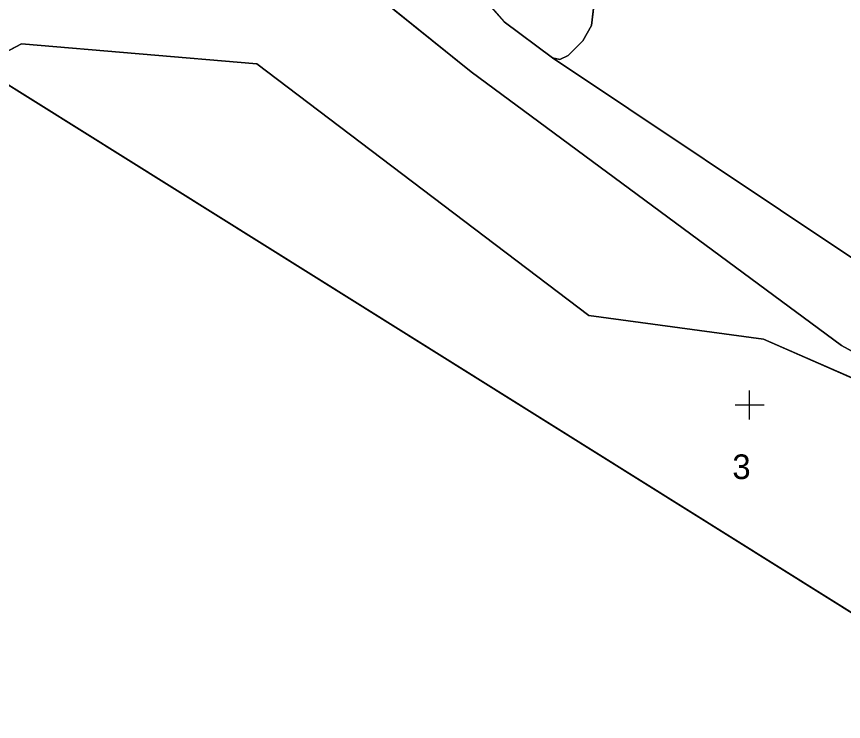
# Model space of a CAD drawing. Extents: x -689422 to -685210, y -987725 to -982160.
# Drawn here: x -687388 to -687330.8, y -985754 to -985705.3 of the extents above; entities that cross this region are included whole.
import ezdxf

# ---------------------------------------------------------------- set-up
doc = ezdxf.new("R2010")
doc.units = 0
for name, color, linetype in [('KN_Hranice_parcel', 7, 'Continuous'), ('KN_Parcelni cisla', 7, 'Continuous'), ('KN_Polygon parcely', 7, 'Continuous'), ('KN_POZEMKY_OSTATNI PLOCHA', 7, 'Continuous'), ('KN_POZEMKY_ZAHRADA', 7, 'Continuous'), ('KN_VYUZITI_17_ostatni plocha_ostatni komunikace', 7, 'Continuous'), ('KN_VYUZITI_21_hrbitov', 7, 'Continuous'), ('KN_Značky kultur', 7, 'Continuous')]:
    doc.layers.add(name, color=color, linetype=linetype)

msp = doc.modelspace()

# ---------------------------------------------------------------- linework, layer by layer
at = {"layer": 'KN_Hranice_parcel'}
for points in [[(-687361.37, -985682.84), (-687363.69, -985688.31), (-687362.7, -985694.34), (-687359.9, -985699.21), (-687354.25, -985705.61), (-687350.92, -985708.1)], [(-687391.8, -985698.57), (-687376.71, -985694.37), (-687364.51, -985702.64), (-687356.55, -985709.07), (-687330.93, -985727.99), (-687313.6, -985737.52)], [(-687347.43, -985699.12), (-687348.23, -985705.87), (-687348.82, -985706.93), (-687349.84, -985707.94), (-687350.4, -985708.22), (-687350.92, -985708.1)], [(-687313.6, -985737.52), (-687336.32, -985727.54), (-687348.41, -985725.9), (-687371.35, -985708.53), (-687387.63, -985707.13), (-687390.6, -985708.71)], [(-687350.92, -985708.1), (-687329.88, -985722.16), (-687324.83, -985724.25), (-687315.48, -985724.37)], [(-687391.22, -985710.15), (-687390.08, -985709.03), (-687319.21, -985753.35)]]:
    msp.add_lwpolyline(points, dxfattribs=at)
at = {"layer": 'KN_Polygon parcely'}
for points in [[(-687329.88, -985722.16), (-687350.92, -985708.1), (-687354.25, -985705.61), (-687359.9, -985699.21), (-687362.7, -985694.34), (-687363.69, -985688.31), (-687361.37, -985682.84), (-687355.3, -985679.55), (-687353.46, -985678.07), (-687344.37, -985672.55), (-687333.92, -985664.74), (-687327.97, -985660.55)], [(-687329.24, -985672.67), (-687332.85, -985675), (-687336.35, -985677.97), (-687342.75, -985689.09), (-687343.71, -985692.14), (-687346.02, -985696.47), (-687346.26, -985696.91), (-687347.43, -985699.12), (-687348.23, -985705.87), (-687348.82, -985706.93), (-687349.84, -985707.94), (-687350.4, -985708.22), (-687350.92, -985708.1), (-687329.88, -985722.16)], [(-687461.54, -986004.64), (-687468.06, -985941.81), (-687470.1, -985878.81), (-687471.56, -985863.16), (-687473.25, -985841.02), (-687473.12, -985836.35), (-687472.81, -985828.58), (-687472.38, -985817.64), (-687472.96, -985797.96), (-687450.19, -985758.98), (-687439.65, -985742.48), (-687439.11, -985741.64), (-687434.29, -985734.11), (-687430.03, -985728), (-687425.71, -985722.93), (-687419.53, -985716.51), (-687412.72, -985708.57), (-687401.74, -985702.09), (-687391.8, -985698.57), (-687376.71, -985694.37), (-687364.51, -985702.64), (-687356.55, -985709.07), (-687330.93, -985727.99), (-687313.6, -985737.52)]]:
    msp.add_lwpolyline(points, dxfattribs=at)
for points in [[(-687359.9, -985699.21), (-687354.25, -985705.61), (-687350.92, -985708.1), (-687350.4, -985708.22), (-687349.84, -985707.94), (-687348.82, -985706.93), (-687348.23, -985705.87), (-687347.43, -985699.12), (-687350.39, -985696.72), (-687352.74, -985693.94), (-687351.4, -985692.81), (-687354.5, -985689.14), (-687354.67, -985689.28), (-687359.77, -985683.23), (-687361.37, -985682.84), (-687363.69, -985688.31), (-687362.7, -985694.34)], [(-687391.8, -985698.57), (-687389.74, -985703.98), (-687389.55, -985706.28), (-687390.6, -985708.71), (-687387.63, -985707.13), (-687371.35, -985708.53), (-687348.41, -985725.9), (-687336.32, -985727.54), (-687313.6, -985737.52), (-687330.93, -985727.99), (-687356.55, -985709.07), (-687364.51, -985702.64), (-687376.71, -985694.37)], [(-687309.64, -985741.75), (-687313.6, -985737.52), (-687336.32, -985727.54), (-687348.41, -985725.9), (-687371.35, -985708.53), (-687387.63, -985707.13), (-687390.6, -985708.71), (-687391.22, -985710.15), (-687390.08, -985709.03), (-687319.21, -985753.35)], [(-687341.83, -985790.97), (-687346.29, -985788.24), (-687343.6, -985783.74), (-687339.1, -985786.43), (-687319.21, -985753.35), (-687390.08, -985709.03), (-687391.22, -985710.15), (-687395.94, -985714.75), (-687399.26, -985718), (-687401.66, -985720.33), (-687407.82, -985726.35), (-687418.82, -985737.09), (-687416.66, -985739.21), (-687419.24, -985741.7), (-687421.35, -985739.56), (-687449.37, -985766.92), (-687428.81, -985779.76), (-687360.73, -985822.4)]]:
    msp.add_lwpolyline(points, close=True, dxfattribs=at)
at = {"layer": 'KN_POZEMKY_OSTATNI PLOCHA'}
for p, q in [((-687348.23, -985705.87), (-687347.43, -985699.12)), ((-687359.9, -985699.21), (-687354.25, -985705.61)), ((-687356.55, -985709.07), (-687364.51, -985702.64)), ((-687364.51, -985702.64), (-687356.55, -985709.07)), ((-687354.25, -985705.61), (-687350.92, -985708.1)), ((-687348.82, -985706.93), (-687348.23, -985705.87)), ((-687390.6, -985708.71), (-687387.63, -985707.13)), ((-687387.63, -985707.13), (-687390.6, -985708.71)), ((-687387.63, -985707.13), (-687371.35, -985708.53)), ((-687371.35, -985708.53), (-687387.63, -985707.13)), ((-687349.84, -985707.94), (-687348.82, -985706.93)), ((-687329.88, -985722.16), (-687350.92, -985708.1)), ((-687350.92, -985708.1), (-687350.4, -985708.22)), ((-687350.92, -985708.1), (-687329.88, -985722.16)), ((-687350.4, -985708.22), (-687349.84, -985707.94)), ((-687371.35, -985708.53), (-687348.41, -985725.9)), ((-687348.41, -985725.9), (-687371.35, -985708.53)), ((-687390.08, -985709.03), (-687319.21, -985753.35)), ((-687319.21, -985753.35), (-687390.08, -985709.03)), ((-687330.93, -985727.99), (-687356.55, -985709.07)), ((-687356.55, -985709.07), (-687330.93, -985727.99)), ((-687348.41, -985725.9), (-687336.32, -985727.54)), ((-687336.32, -985727.54), (-687348.41, -985725.9)), ((-687336.32, -985727.54), (-687313.6, -985737.52)), ((-687313.6, -985737.52), (-687336.32, -985727.54)), ((-687313.6, -985737.52), (-687330.93, -985727.99)), ((-687330.93, -985727.99), (-687313.6, -985737.52))]:
    msp.add_line(p, q, dxfattribs=at)
at = {"layer": 'KN_POZEMKY_ZAHRADA'}
for p, q in [((-687347.43, -985699.12), (-687348.23, -985705.87)), ((-687354.25, -985705.61), (-687359.9, -985699.21)), ((-687350.92, -985708.1), (-687354.25, -985705.61)), ((-687348.23, -985705.87), (-687348.82, -985706.93)), ((-687348.82, -985706.93), (-687349.84, -985707.94)), ((-687350.4, -985708.22), (-687350.92, -985708.1)), ((-687349.84, -985707.94), (-687350.4, -985708.22))]:
    msp.add_line(p, q, dxfattribs=at)
at = {"layer": 'KN_VYUZITI_17_ostatni plocha_ostatni komunikace'}
for p, q in [((-687359.9, -985699.21), (-687354.25, -985705.61)), ((-687356.55, -985709.07), (-687364.51, -985702.64)), ((-687354.25, -985705.61), (-687350.92, -985708.1)), ((-687350.92, -985708.1), (-687329.88, -985722.16)), ((-687330.93, -985727.99), (-687356.55, -985709.07)), ((-687313.6, -985737.52), (-687330.93, -985727.99))]:
    msp.add_line(p, q, dxfattribs=at)
at = {"layer": 'KN_VYUZITI_21_hrbitov'}
for p, q in [((-687348.23, -985705.87), (-687347.43, -985699.12)), ((-687364.51, -985702.64), (-687356.55, -985709.07)), ((-687348.82, -985706.93), (-687348.23, -985705.87)), ((-687390.6, -985708.71), (-687387.63, -985707.13)), ((-687387.63, -985707.13), (-687390.6, -985708.71)), ((-687387.63, -985707.13), (-687371.35, -985708.53)), ((-687371.35, -985708.53), (-687387.63, -985707.13)), ((-687349.84, -985707.94), (-687348.82, -985706.93)), ((-687329.88, -985722.16), (-687350.92, -985708.1)), ((-687350.92, -985708.1), (-687350.4, -985708.22)), ((-687350.4, -985708.22), (-687349.84, -985707.94)), ((-687371.35, -985708.53), (-687348.41, -985725.9)), ((-687348.41, -985725.9), (-687371.35, -985708.53)), ((-687390.08, -985709.03), (-687319.21, -985753.35)), ((-687319.21, -985753.35), (-687390.08, -985709.03)), ((-687356.55, -985709.07), (-687330.93, -985727.99)), ((-687348.41, -985725.9), (-687336.32, -985727.54)), ((-687336.32, -985727.54), (-687348.41, -985725.9)), ((-687336.32, -985727.54), (-687313.6, -985737.52)), ((-687313.6, -985737.52), (-687336.32, -985727.54)), ((-687330.93, -985727.99), (-687313.6, -985737.52))]:
    msp.add_line(p, q, dxfattribs=at)
at = {"layer": 'KN_Značky kultur'}
for p, q in [((-687337.29, -985733.1), (-687337.29, -985731.1)), ((-687336.289, -985732.101), (-687338.291, -985732.101))]:
    msp.add_line(p, q, dxfattribs=at)

# ---------------------------------------------------------------- texts
at = {"layer": 'KN_Parcelni cisla'}
msp.add_text('3', height=1.7, dxfattribs=at).set_placement((-687338.48, -985737.21))

doc.saveas('drawing.dxf')
